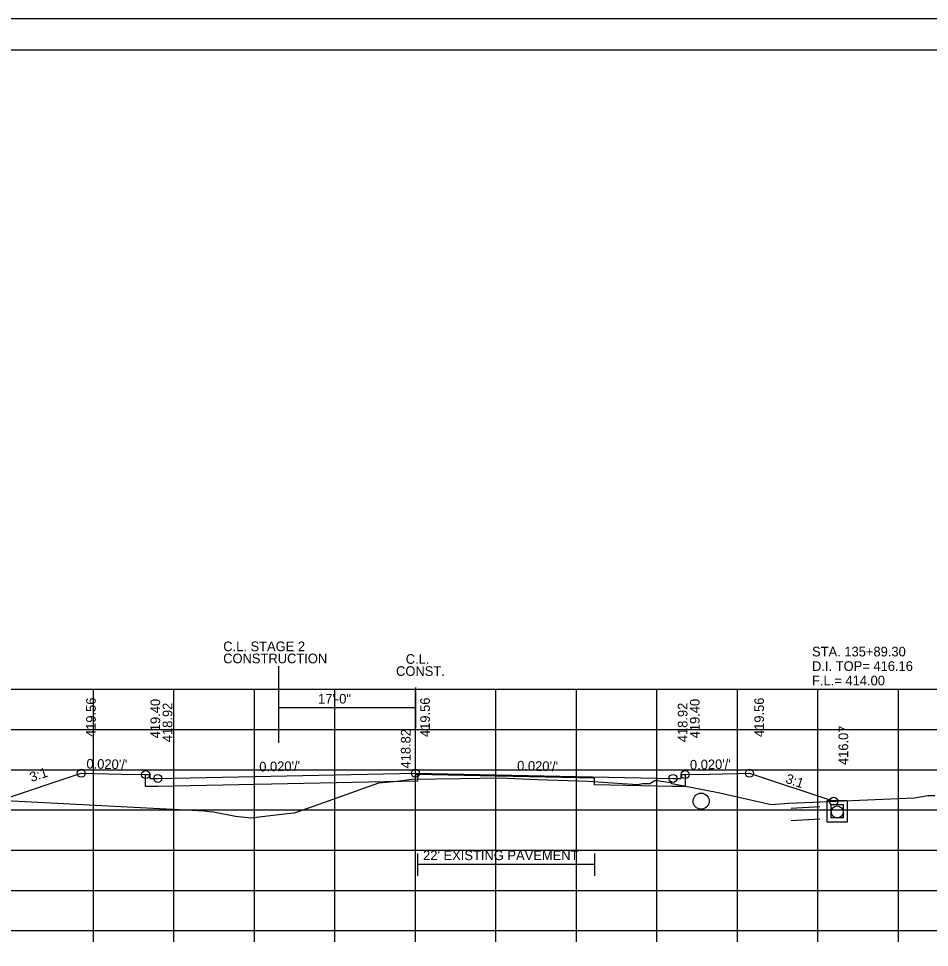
# Model space of a CAD drawing. Extents: x 1538688 to 1540766, y 656250 to 671912.
# Drawn here: x 1538808.9 to 1538922, y 661555.9 to 661671.3 of the extents above; entities that cross this region are included whole.
import ezdxf

# ---------------------------------------------------------------- set-up
doc = ezdxf.new("R2010")
doc.units = 0
for name, color, linetype in [('18', 7, 'Continuous'), ('20', 7, 'Continuous'), ('22', 7, 'Continuous'), ('26', 7, 'Continuous'), ('39', 7, 'Continuous'), ('40', 7, 'Continuous'), ('41', 7, 'Continuous'), ('42', 7, 'Continuous'), ('7', 7, 'Continuous'), ('Borings', 7, 'Continuous'), ('Default', 7, 'Continuous'), ('RipRap', 7, 'Continuous'), ('Wall Heights', 7, 'Continuous')]:
    doc.layers.add(name, color=color, linetype=linetype)

msp = doc.modelspace()

# ---------------------------------------------------------------- linework, layer by layer
at = {"layer": '18'}
msp.add_lwpolyline([(1538791.31, 661575.01), (1538832, 661572.89), (1538832.55, 661572.8), (1538833.08, 661572.77), (1538835.83, 661572.21), (1538837.73, 661571.99), (1538842.24, 661572.55), (1538843.17, 661572.62), (1538845.63, 661573.52), (1538853.62, 661576.35), (1538855.9, 661576.58), (1538857.7, 661576.81), (1538863.78, 661576.9), (1538868.65, 661576.96), (1538873.37, 661576.79), (1538879.66, 661576.57), (1538884.54, 661576.23), (1538885.79, 661576.15), (1538886.39, 661576.26), (1538886.54, 661576.27), (1538886.59, 661576.27), (1538887.29, 661576.26), (1538887.94, 661576.65), (1538887.98, 661576.68), (1538889.87, 661576.38), (1538889.98, 661576.29), (1538890.29, 661576.23), (1538896.01, 661575.1), (1538902.38, 661573.66), (1538904.57, 661573.83), (1538920.2, 661574.49), (1538921.85, 661574.8), (1538922.71, 661574.79)], dxfattribs=at)
at = {"layer": '20'}
msp.add_lwpolyline([(1538806.63, 661574.21), (1538816.67, 661577.55), (1538821.67, 661577.45), (1538824.67, 661577.39), (1538825.17, 661577.39), (1538825.18, 661576.89), (1538826.18, 661576.91), (1538858.18, 661577.55), (1538890.18, 661576.91), (1538891.18, 661576.89), (1538891.19, 661577.39), (1538891.69, 661577.39), (1538894.69, 661577.45), (1538899.69, 661577.55), (1538910.15, 661574.07)], dxfattribs=at)
at = {"layer": '22'}
for p, q in [((1538718.18, 661587.99), (1538998.18, 661587.99)), ((1538818.18, 661557.99), (1538818.18, 661587.99)), ((1538828.18, 661557.99), (1538828.18, 661587.99)), ((1538838.18, 661557.99), (1538838.18, 661587.99)), ((1538848.18, 661557.99), (1538848.18, 661587.99)), ((1538858.18, 661557.99), (1538858.18, 661587.99)), ((1538868.18, 661557.99), (1538868.18, 661587.99)), ((1538878.18, 661557.99), (1538878.18, 661587.99)), ((1538888.18, 661557.99), (1538888.18, 661587.99)), ((1538898.18, 661557.99), (1538898.18, 661587.99)), ((1538908.18, 661557.99), (1538908.18, 661587.99)), ((1538918.18, 661557.99), (1538918.18, 661587.99)), ((1538718.18, 661582.99), (1538998.18, 661582.99)), ((1538718.18, 661577.99), (1538998.18, 661577.99)), ((1538718.18, 661572.99), (1538998.18, 661572.99)), ((1538718.18, 661567.99), (1538998.18, 661567.99)), ((1538718.18, 661562.99), (1538998.18, 661562.99)), ((1538718.18, 661557.99), (1538998.18, 661557.99))]:
    msp.add_line(p, q, dxfattribs=at)
at = {"layer": '26'}
for p, q in [((1538687.78, 661671.35), (1539021.11, 661671.35)), ((1538908.42, 661573.37), (1538904.86, 661573.16)), ((1538908.42, 661571.86), (1538904.86, 661571.65))]:
    msp.add_line(p, q, dxfattribs=at)
msp.add_lwpolyline([(1538687.77, 661671.35), (1539021.11, 661671.35), (1539021.11, 661458.01), (1538687.77, 661458.01)], close=True, dxfattribs=at)
for centre in [(1538816.67, 661577.55), (1538824.67, 661577.39), (1538826.18, 661576.91), (1538858.18, 661577.55), (1538890.18, 661576.91), (1538891.69, 661577.39), (1538899.69, 661577.55), (1538910.15, 661574.07)]:
    msp.add_circle(centre, 0.5, dxfattribs=at)
at = {"layer": '39'}
for points in [[(1538910.59, 661574.15), (1538911.84, 661574.15), (1538911.84, 661571.49), (1538910.59, 661571.49), (1538909.34, 661571.49), (1538909.34, 661574.15)], [(1538910.59, 661573.65), (1538911.34, 661573.65), (1538911.34, 661571.99), (1538910.59, 661571.99), (1538909.84, 661571.99), (1538909.84, 661573.65)]]:
    msp.add_lwpolyline(points, close=True, dxfattribs=at)
for centre, radius in [((1538893.68, 661574.08), 1), ((1538910.59, 661572.74), 0.75)]:
    msp.add_circle(centre, radius, dxfattribs=at)
at = {"layer": '7'}
for p, q in [((1538858.44, 661567.56), (1538858.44, 661564.81)), ((1538880.44, 661567.56), (1538880.44, 661564.81)), ((1538880.44, 661566.19), (1538858.44, 661566.19))]:
    msp.add_line(p, q, dxfattribs=at)
at = {"layer": 'Borings'}
for p, q in [((1538718.18, 661557.99), (1538998.18, 661557.99)), ((1538818.18, 661556.59), (1538818.18, 661557.99)), ((1538828.18, 661556.59), (1538828.18, 661557.99)), ((1538838.18, 661556.59), (1538838.18, 661557.99)), ((1538848.18, 661556.59), (1538848.18, 661557.99)), ((1538858.18, 661556.59), (1538858.18, 661557.99)), ((1538868.18, 661556.59), (1538868.18, 661557.99)), ((1538878.18, 661556.59), (1538878.18, 661557.99)), ((1538888.18, 661556.59), (1538888.18, 661557.99)), ((1538898.18, 661556.59), (1538898.18, 661557.99)), ((1538908.18, 661556.59), (1538908.18, 661557.99)), ((1538918.18, 661556.59), (1538918.18, 661557.99))]:
    msp.add_line(p, q, dxfattribs=at)
at = {"layer": 'Default'}
for p, q in [((1538841.17, 661590.88), (1538841.17, 661581.33)), ((1538858.18, 661588.2), (1538858.18, 661583.2)), ((1538858.18, 661585.7), (1538841.17, 661585.7))]:
    msp.add_line(p, q, dxfattribs=at)
at = {"layer": 'RipRap'}
for p, q in [((1538700.18, 661667.45), (1539016.36, 661667.45)), ((1538852.7, 661667.19), (1538852.7, 661667.19)), ((1538852.7, 661667.19), (1538852.7, 661667.19))]:
    msp.add_line(p, q, dxfattribs=at)
at = {"layer": 'Wall Heights'}
msp.add_lwpolyline([(1538891.69, 661577.39), (1538891.69, 661575.89), (1538890.18, 661575.91), (1538880.45, 661576.11), (1538880.45, 661576.94), (1538858.18, 661577.39), (1538858.45, 661577.39), (1538858.45, 661576.56), (1538826.18, 661575.91), (1538824.67, 661575.89), (1538824.67, 661577.39)], dxfattribs=at)

# ---------------------------------------------------------------- texts
at = {"layer": '40'}
for s, p in [('STA. 135+89.30', (1538907.46, 661592.07)), ('D.I. TOP= 416.16', (1538907.46, 661590.27)), ('F.L.= 414.00', (1538907.46, 661588.47))]:
    msp.add_text(s, height=1.2, dxfattribs=at).set_placement(p)
at = {"layer": '41'}
for s, p in [('419.56', (1538818.47, 661582.05)), ('419.40', (1538826.47, 661581.89)), ('419.56', (1538859.98, 661582.05)), ('419.40', (1538893.49, 661581.89)), ('419.56', (1538901.49, 661582.05)), ('418.92', (1538827.98, 661581.41)), ('418.92', (1538891.98, 661581.41)), ('416.07', (1538911.95, 661578.57)), ('418.82', (1538857.58, 661578.14))]:
    msp.add_text(s, height=1.2, rotation=90, dxfattribs=at).set_placement(p)
at = {"layer": '42'}
for s, rotation, p in [("0.020'/'", 358.8542, (1538817.3, 661578.14)), ("0.020'/'", 1.1458, (1538838.79, 661577.76)), ("0.020'/'", 358.8542, (1538870.81, 661577.9)), ("0.020'/'", 1.1458, (1538892.3, 661578)), ('3:1', 18.4349, (1538810.49, 661576.45)), ('3:1', 341.5651, (1538904.08, 661576.38))]:
    msp.add_text(s, height=1.2, rotation=rotation, dxfattribs=at).set_placement(p)
at = {"layer": '7'}
msp.add_text("22' EXISTING PAVEMENT", height=1.2, dxfattribs=at).set_placement((1538859.14, 661566.75))
at = {"layer": 'Default'}
for s, p in [('C.L. STAGE 2', (1538834.31, 661592.72)), ('CONSTRUCTION', (1538834.3, 661591.22)), ('C.L.', (1538856.98, 661591.15)), ('CONST.', (1538855.78, 661589.65)), ('17\'-0"', (1538846.09, 661586.21))]:
    msp.add_text(s, height=1.2, dxfattribs=at).set_placement(p)

doc.saveas('drawing.dxf')
